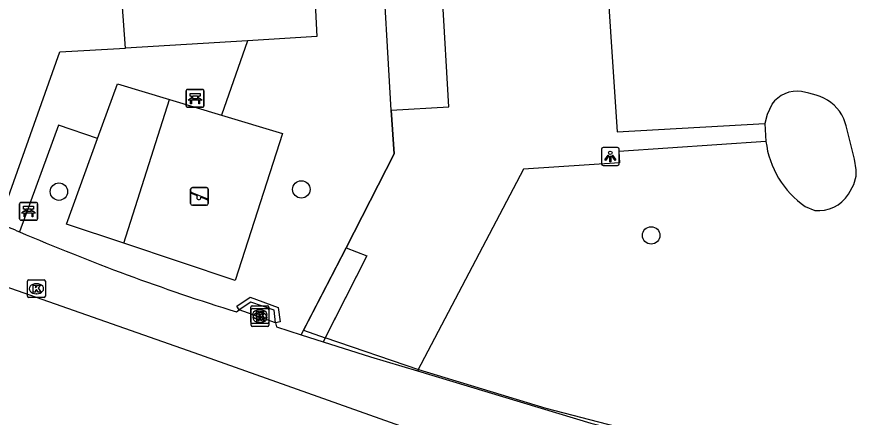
# Model space of a CAD drawing. Extents: x 160732 to 162105, y 387428 to 388479.
# Drawn here: x 160922.55 to 160969.54, y 387604.47 to 387626.92 of the extents above; entities that cross this region are included whole.
import ezdxf

# ---------------------------------------------------------------- set-up
doc = ezdxf.new("R2010")
doc.units = 0
for name, color, linetype in [('IMGEO_Bank', 7, 'Continuous'), ('IMGEO_Boom', 7, 'Continuous'), ('IMGEO_Grasland_overig', 7, 'Continuous'), ('IMGEO_Groenvoorziening', 7, 'Continuous'), ('IMGEO_Hek', 7, 'Continuous'), ('IMGEO_Kolk', 7, 'Continuous'), ('IMGEO_Lichtpunt', 7, 'Continuous'), ('IMGEO_Muur', 7, 'Continuous'), ('IMGEO_Pand', 7, 'Continuous'), ('IMGEO_Speelvoorziening', 7, 'Continuous'), ('IMGEO_Voetpad_gesloten', 7, 'Continuous'), ('IMGEO_Voetpad_onverhard', 7, 'Continuous'), ('IMGEO_Voetpad_open', 7, 'Continuous')]:
    doc.layers.add(name, color=color, linetype=linetype)

msp = doc.modelspace()

# ---------------------------------------------------------------- linework, layer by layer
at = {"layer": 'IMGEO_Bank'}
for p, q in [((160932.028, 387621.922), (160932.028, 387622.763)), ((160932.028, 387622.763), (160932.028, 387621.922)), ((160932.103, 387622.847), (160932.944, 387622.847)), ((160932.944, 387622.847), (160932.103, 387622.847)), ((160932.337, 387622.353), (160932.337, 387622.459)), ((160932.381, 387622.459), (160932.381, 387622.353)), ((160932.669, 387622.465), (160932.387, 387622.465)), ((160932.675, 387622.353), (160932.675, 387622.459)), ((160932.719, 387622.459), (160932.719, 387622.353)), ((160933.028, 387622.772), (160933.028, 387621.931)), ((160933.028, 387621.931), (160933.028, 387622.772)), ((160932.725, 387622.245), (160932.332, 387622.245)), ((160932.387, 387622.347), (160932.669, 387622.347)), ((160932.953, 387621.847), (160932.112, 387621.847)), ((160932.112, 387621.847), (160932.953, 387621.847)), ((160922.708, 387615.591), (160922.708, 387616.432)), ((160922.708, 387616.432), (160922.708, 387615.591)), ((160922.783, 387616.516), (160923.624, 387616.516)), ((160923.624, 387616.516), (160922.783, 387616.516)), ((160923.708, 387616.441), (160923.708, 387615.6)), ((160923.708, 387615.6), (160923.708, 387616.441)), ((160923.405, 387615.914), (160923.012, 387615.914)), ((160923.017, 387616.022), (160923.017, 387616.128)), ((160923.061, 387616.128), (160923.061, 387616.022)), ((160923.349, 387616.134), (160923.067, 387616.134)), ((160923.067, 387616.016), (160923.349, 387616.016)), ((160923.355, 387616.022), (160923.355, 387616.128)), ((160923.399, 387616.128), (160923.399, 387616.022)), ((160923.633, 387615.516), (160922.792, 387615.516)), ((160922.792, 387615.516), (160923.633, 387615.516))]:
    msp.add_line(p, q, dxfattribs=at)
for points in [[(160932.331, 387622.465), (160932.245, 387622.465), (160932.245, 387622.626), (160932.808, 387622.626), (160932.808, 387622.465), (160932.725, 387622.465)], [(160932.275, 387622.245), (160932.133, 387622.245), (160932.245, 387622.347), (160932.331, 387622.347)], [(160932.325, 387622.238), (160932.325, 387622.031), (160932.282, 387622.031), (160932.282, 387622.238)], [(160932.725, 387622.347), (160932.808, 387622.347), (160932.92, 387622.245), (160932.781, 387622.245)], [(160932.775, 387622.238), (160932.775, 387622.031), (160932.731, 387622.031), (160932.731, 387622.238)], [(160923.011, 387616.134), (160922.925, 387616.134), (160922.925, 387616.295), (160923.488, 387616.295), (160923.488, 387616.134), (160923.405, 387616.134)], [(160922.955, 387615.914), (160922.813, 387615.914), (160922.925, 387616.016), (160923.011, 387616.016)], [(160923.005, 387615.907), (160923.005, 387615.7), (160922.962, 387615.7), (160922.962, 387615.907)], [(160923.405, 387616.016), (160923.488, 387616.016), (160923.6, 387615.914), (160923.461, 387615.914)], [(160923.455, 387615.907), (160923.455, 387615.7), (160923.411, 387615.7), (160923.411, 387615.907)]]:
    msp.add_lwpolyline(points, dxfattribs=at)
for centre, radius, start, end in [((160932.106, 387622.769), 0.0779, 92.4484, 184.2845), ((160932.106, 387622.769), 0.0779, 92.4484, 184.2845), ((160932.33, 387622.458), 0.00671, 2.8957, 87.1043), ((160932.387, 387622.458), 0.00671, 92.8957, 177.1043), ((160932.669, 387622.458), 0.00671, 2.8957, 87.1043), ((160932.726, 387622.458), 0.00671, 92.8957, 177.1043), ((160932.95, 387622.769), 0.0779, 2.4484, 94.2845), ((160932.95, 387622.769), 0.0779, 2.4484, 94.2845), ((160932.106, 387621.925), 0.0779, 182.4484, 274.2845), ((160932.106, 387621.925), 0.0779, 182.4484, 274.2845), ((160932.275, 387622.238), 0.00671, 2.8957, 87.1043), ((160932.332, 387622.238), 0.00671, 92.8957, 177.1043), ((160932.33, 387622.354), 0.00671, 272.8957, 357.1043), ((160932.387, 387622.354), 0.00671, 182.8957, 267.1043), ((160932.669, 387622.354), 0.00671, 272.8957, 357.1043), ((160932.726, 387622.354), 0.00671, 182.8957, 267.1043), ((160932.724, 387622.238), 0.00671, 2.8957, 87.1043), ((160932.781, 387622.238), 0.00671, 92.8957, 177.1043), ((160932.95, 387621.925), 0.0779, 272.4484, 4.2845), ((160932.95, 387621.925), 0.0779, 272.4484, 4.2845), ((160922.786, 387616.438), 0.0779, 92.4484, 184.2845), ((160922.786, 387616.438), 0.0779, 92.4484, 184.2845), ((160923.63, 387616.438), 0.0779, 2.4484, 94.2845), ((160923.63, 387616.438), 0.0779, 2.4484, 94.2845), ((160922.955, 387615.907), 0.00671, 2.8957, 87.1043), ((160923.012, 387615.907), 0.00671, 92.8957, 177.1043), ((160923.01, 387616.127), 0.00671, 2.8957, 87.1043), ((160923.01, 387616.023), 0.00671, 272.8957, 357.1043), ((160923.067, 387616.127), 0.00671, 92.8957, 177.1043), ((160923.067, 387616.023), 0.00671, 182.8957, 267.1043), ((160923.349, 387616.127), 0.00671, 2.8957, 87.1043), ((160923.349, 387616.023), 0.00671, 272.8957, 357.1043), ((160923.406, 387616.127), 0.00671, 92.8957, 177.1043), ((160923.406, 387616.023), 0.00671, 182.8957, 267.1043), ((160923.404, 387615.907), 0.00671, 2.8957, 87.1043), ((160923.461, 387615.907), 0.00671, 92.8957, 177.1043), ((160922.786, 387615.594), 0.0779, 182.4484, 274.2845), ((160922.786, 387615.594), 0.0779, 182.4484, 274.2845), ((160923.63, 387615.594), 0.0779, 272.4484, 4.2845), ((160923.63, 387615.594), 0.0779, 272.4484, 4.2845)]:
    msp.add_arc(centre, radius, start, end, dxfattribs=at)
at = {"layer": 'IMGEO_Boom'}
for centre in [(160938.479, 387617.243), (160924.908, 387617.12), (160958.058, 387614.665)]:
    msp.add_circle(centre, 0.489, dxfattribs=at)
at = {"layer": 'IMGEO_Grasland_overig'}
msp.add_lwpolyline([(160938.475, 387609.099), (160940.978, 387613.968)], dxfattribs=at)
at = {"layer": 'IMGEO_Groenvoorziening'}
for points in [[(160967.295, 387622.527), (160966.891, 387622.642), (160966.48, 387622.738)], [(160964.818, 387622.012), (160964.549, 387621.446), (160964.417, 387620.93)], [(160934.001, 387621.409), (160937.425, 387620.374), (160934.769, 387612.14), (160928.532, 387614.226)], [(160969.1, 387616.968), (160969.41, 387617.524), (160969.528, 387617.977), (160969.535, 387618.343), (160969.436, 387618.945), (160968.964, 387620.798), (160968.84, 387621.198), (160968.733, 387621.431)], [(160966.684, 387616.286), (160967.214, 387616.062)]]:
    msp.add_lwpolyline(points, dxfattribs=at)
for centre, radius, start, end in [((160966.24, 387621.022), 1.733, 82.0465, 145.1472), ((160966.617, 387620.146), 2.476, 31.2707, 74.1022), ((160969.619, 387620.545), 5.172, 186.782, 235.4269), ((160967.414, 387618.062), 2.01, 264.2943, 327.0232)]:
    msp.add_arc(centre, radius, start, end, dxfattribs=at)
at = {"layer": 'IMGEO_Hek'}
for points in [[(160943.499, 387621.687), (160943.673, 387619.243), (160940.978, 387613.968)], [(160940.978, 387613.968), (160938.606, 387609.354), (160939.808, 387608.915)], [(160940.978, 387613.968), (160942.148, 387613.521), (160939.808, 387608.915)], [(160967.513, 387600.859), (160967.505, 387600.984), (160952.182, 387604.955), (160945.048, 387607.129), (160939.808, 387608.915)]]:
    msp.add_lwpolyline(points, dxfattribs=at)
at = {"layer": 'IMGEO_Kolk'}
for p, q in [((160923.148, 387611.251), (160923.148, 387612.103)), ((160923.223, 387612.177), (160924.075, 387612.177)), ((160924.149, 387612.103), (160924.149, 387611.251)), ((160923.636, 387611.957), (160923.661, 387611.957)), ((160924.075, 387611.177), (160923.223, 387611.177)), ((160923.659, 387611.397), (160923.634, 387611.397)), ((160935.654, 387609.795), (160935.654, 387610.647)), ((160935.729, 387610.721), (160936.581, 387610.721)), ((160936.655, 387610.647), (160936.655, 387609.795)), ((160935.661, 387609.635), (160935.661, 387610.487)), ((160935.736, 387610.561), (160936.588, 387610.561)), ((160936.142, 387610.501), (160936.167, 387610.501)), ((160936.149, 387610.341), (160936.174, 387610.341)), ((160936.662, 387610.487), (160936.662, 387609.635)), ((160936.581, 387609.721), (160935.729, 387609.721)), ((160936.165, 387609.941), (160936.14, 387609.941)), ((160936.172, 387609.781), (160936.147, 387609.781)), ((160936.588, 387609.561), (160935.736, 387609.561))]:
    msp.add_line(p, q, dxfattribs=at)
for points in [[(160923.148, 387611.251), (160923.148, 387612.103)], [(160923.223, 387612.177), (160924.075, 387612.177)], [(160924.149, 387612.103), (160924.149, 387611.251)], [(160923.469, 387611.877), (160923.592, 387611.877), (160923.592, 387611.726), (160923.722, 387611.877), (160923.886, 387611.877), (160923.74, 387611.726), (160923.893, 387611.477), (160923.741, 387611.477), (160923.656, 387611.641), (160923.592, 387611.574), (160923.592, 387611.477), (160923.469, 387611.477), (160923.469, 387611.877)], [(160924.075, 387611.177), (160923.223, 387611.177)], [(160935.654, 387609.795), (160935.654, 387610.647)], [(160935.729, 387610.721), (160936.581, 387610.721)], [(160936.655, 387610.647), (160936.655, 387609.795)], [(160935.661, 387609.635), (160935.661, 387610.487)], [(160935.736, 387610.561), (160936.588, 387610.561)], [(160935.975, 387610.421), (160936.098, 387610.421), (160936.098, 387610.27), (160936.228, 387610.421), (160936.392, 387610.421), (160936.246, 387610.27), (160936.399, 387610.021), (160936.247, 387610.021), (160936.162, 387610.185), (160936.098, 387610.118), (160936.098, 387610.021), (160935.975, 387610.021), (160935.975, 387610.421)], [(160935.982, 387610.261), (160936.105, 387610.261), (160936.105, 387610.11), (160936.235, 387610.261), (160936.399, 387610.261), (160936.253, 387610.11), (160936.406, 387609.861), (160936.254, 387609.861), (160936.169, 387610.025), (160936.105, 387609.958), (160936.105, 387609.861), (160935.982, 387609.861), (160935.982, 387610.261)], [(160936.662, 387610.487), (160936.662, 387609.635)], [(160936.581, 387609.721), (160935.729, 387609.721)], [(160936.588, 387609.561), (160935.736, 387609.561)]]:
    msp.add_lwpolyline(points, dxfattribs=at)
for centre, start, end in [((160923.225, 387612.101), 91.552, 178.448), ((160923.225, 387612.101), 91.552, 178.448), ((160924.073, 387612.101), 1.552, 88.448), ((160924.073, 387612.101), 1.552, 88.448), ((160923.225, 387611.253), 181.552, 268.448), ((160923.225, 387611.253), 181.552, 268.448), ((160924.073, 387611.253), 271.552, 358.448), ((160924.073, 387611.253), 271.552, 358.448), ((160935.731, 387610.645), 91.552, 178.448), ((160935.731, 387610.645), 91.552, 178.448), ((160936.579, 387610.645), 1.552, 88.448), ((160936.579, 387610.645), 1.552, 88.448), ((160935.738, 387610.485), 91.552, 178.448), ((160935.738, 387610.485), 91.552, 178.448), ((160936.586, 387610.485), 1.552, 88.448), ((160936.586, 387610.485), 1.552, 88.448), ((160935.731, 387609.797), 181.552, 268.448), ((160935.731, 387609.797), 181.552, 268.448), ((160936.579, 387609.797), 271.552, 358.448), ((160936.579, 387609.797), 271.552, 358.448), ((160935.738, 387609.637), 181.552, 268.448), ((160935.738, 387609.637), 181.552, 268.448), ((160936.586, 387609.637), 271.552, 358.448), ((160936.586, 387609.637), 271.552, 358.448)]:
    msp.add_arc(centre, 0.0765, start, end, dxfattribs=at)
for centre, major_axis, ratio, start_param, end_param in [((160923.635, 387611.677), (-0.387, 0.002), 0.722429, 4.712389, 7.853982), ((160923.66, 387611.677), (-0.39, 0.002), 0.717154, 1.570796, 4.712389), ((160936.141, 387610.221), (-0.387, 0.002), 0.722429, 4.712389, 7.853982), ((160936.148, 387610.061), (-0.387, 0.002), 0.722429, 4.712389, 7.853982), ((160936.166, 387610.221), (-0.39, 0.002), 0.717154, 1.570796, 4.712389), ((160936.173, 387610.061), (-0.39, 0.002), 0.717154, 1.570796, 4.712389)]:
    msp.add_ellipse(centre, major_axis=major_axis, ratio=ratio, start_param=start_param, end_param=end_param, dxfattribs=at)
at = {"layer": 'IMGEO_Lichtpunt'}
for p, q in [((160956.173, 387619.588), (160955.365, 387619.588)), ((160956.173, 387619.588), (160955.365, 387619.588)), ((160955.271, 387619.493), (160955.271, 387618.686)), ((160955.271, 387619.493), (160955.271, 387618.686)), ((160956.267, 387618.686), (160956.267, 387619.493)), ((160956.267, 387618.686), (160956.267, 387619.493)), ((160955.365, 387618.592), (160956.173, 387618.592)), ((160955.365, 387618.592), (160956.173, 387618.592))]:
    msp.add_line(p, q, dxfattribs=at)
for points in [[(160955.645, 387619.157), (160955.684, 387619.129), (160955.496, 387618.867), (160955.458, 387618.894), (160955.645, 387619.157)], [(160955.747, 387619.109), (160955.794, 387619.109), (160955.794, 387618.787), (160955.747, 387618.787), (160955.747, 387619.109)], [(160955.857, 387619.129), (160955.895, 387619.156), (160956.082, 387618.894), (160956.043, 387618.866), (160955.857, 387619.129)]]:
    msp.add_lwpolyline(points, dxfattribs=at)
msp.add_circle((160955.77, 387619.291), 0.0994, dxfattribs=at)
for centre, start, end in [((160955.365, 387619.493), 90, 180), ((160955.365, 387619.493), 90, 180), ((160956.173, 387619.493), 0, 90), ((160956.173, 387619.493), 0, 90), ((160955.365, 387618.686), 180, 270), ((160955.365, 387618.686), 180, 270), ((160956.173, 387618.686), 270, 0), ((160956.173, 387618.686), 270, 360)]:
    msp.add_arc(centre, 0.0946, start, end, dxfattribs=at)
at = {"layer": 'IMGEO_Muur'}
for points in [[(160935.001, 387610.487), (160934.861, 387610.705), (160935.621, 387611.199), (160937.179, 387610.631), (160937.295, 387609.818), (160937.027, 387609.768)], [(160937.027, 387609.768), (160936.961, 387610.475), (160935.653, 387610.93), (160935.001, 387610.487)]]:
    msp.add_lwpolyline(points, dxfattribs=at)
at = {"layer": 'IMGEO_Pand'}
for points in [[(160943.499, 387621.687), (160946.73, 387621.88), (160946.386, 387628.021), (160952.499, 387628.287), (160952.332, 387631.586)], [(160943.499, 387621.687), (160942.97, 387631.082)]]:
    msp.add_lwpolyline(points, dxfattribs=at)
at = {"layer": 'IMGEO_Speelvoorziening'}
for p, q in [((160932.277, 387616.451), (160932.277, 387617.251)), ((160932.277, 387617.251), (160932.277, 387616.451)), ((160932.377, 387617.351), (160933.167, 387617.351)), ((160933.167, 387617.351), (160932.377, 387617.351)), ((160933.267, 387617.251), (160933.267, 387616.451)), ((160933.267, 387616.451), (160933.267, 387617.251)), ((160932.66, 387616.879), (160932.321, 387617.016)), ((160932.346, 387617.076), (160933.222, 387616.723)), ((160933.198, 387616.663), (160932.858, 387616.8)), ((160933.167, 387616.351), (160932.377, 387616.351)), ((160932.377, 387616.351), (160933.167, 387616.351))]:
    msp.add_line(p, q, dxfattribs=at)
for centre, radius, start, end in [((160932.377, 387617.251), 0.1, 90, 180), ((160932.377, 387617.251), 0.1, 90, 180), ((160933.167, 387617.251), 0.1, 0, 90), ((160933.167, 387617.251), 0.1, 360, 90), ((160932.334, 387617.046), 0.0327, 68.078, 248.078), ((160932.739, 387616.789), 0.12, 130.9928, 5.1632), ((160932.377, 387616.451), 0.1, 180, 270), ((160932.377, 387616.451), 0.1, 180, 270), ((160933.167, 387616.451), 0.1, 270, 0), ((160933.167, 387616.451), 0.1, 270, 0), ((160933.21, 387616.693), 0.0327, 248.078, 68.078)]:
    msp.add_arc(centre, radius, start, end, dxfattribs=at)
at = {"layer": 'IMGEO_Voetpad_gesloten'}
for points in [[(160962.812, 387599.483), (160948.264, 387603.367), (160947.991, 387602.744), (160944.04, 387603.973), (160932.486, 387608.089), (160918.319, 387613.055)], [(160934.852, 387610.373), (160935.001, 387610.487)], [(160937.027, 387609.768), (160935.001, 387610.487)], [(160937.027, 387609.768), (160937.089, 387609.541), (160938.475, 387609.099)], [(160938.475, 387609.099), (160939.703, 387608.708)], [(160939.703, 387608.708), (160942.351, 387607.863), (160944.982, 387607.068)], [(160944.982, 387607.068), (160954.683, 387604.135), (160962.009, 387602.274), (160967.513, 387600.859)]]:
    msp.add_lwpolyline(points, dxfattribs=at)
for centre, radius, start, end in [((160973.25, 387732.598), 128.124, 246.19757, 246.76574), ((160971.811, 387728.975), 124.227, 246.71616, 252.69166)]:
    msp.add_arc(centre, radius, start, end, dxfattribs=at)
at = {"layer": 'IMGEO_Voetpad_onverhard'}
for points in [[(160928.627, 387625.154), (160928.262, 387630.301), (160939.085, 387631.031), (160939.351, 387625.818), (160935.463, 387625.578)], [(160928.532, 387614.226), (160931.09, 387622.289)], [(160928.532, 387614.226), (160925.34, 387615.294), (160927.072, 387620.09)]]:
    msp.add_lwpolyline(points, dxfattribs=at)
at = {"layer": 'IMGEO_Voetpad_open'}
for points in [[(160955.407, 387631.728), (160956.15, 387620.465), (160964.417, 387620.93)], [(160935.463, 387625.578), (160928.627, 387625.154)], [(160935.463, 387625.578), (160934.001, 387621.409)], [(160921.541, 387615.372), (160924.95, 387624.964), (160928.627, 387625.154)], [(160927.072, 387620.09), (160928.184, 387623.168), (160931.09, 387622.289)], [(160931.09, 387622.289), (160934.001, 387621.409)], [(160940.978, 387613.968), (160943.673, 387619.243), (160943.499, 387621.687)], [(160927.072, 387620.09), (160924.89, 387620.845), (160922.706, 387614.865)], [(160964.417, 387620.93), (160964.483, 387619.934)], [(160964.483, 387619.934), (160956.25, 387619.369), (160956.283, 387618.738), (160950.904, 387618.373), (160944.982, 387607.068)], [(160940.978, 387613.968), (160942.148, 387613.521), (160939.703, 387608.708)]]:
    msp.add_lwpolyline(points, dxfattribs=at)

doc.saveas('drawing.dxf')
